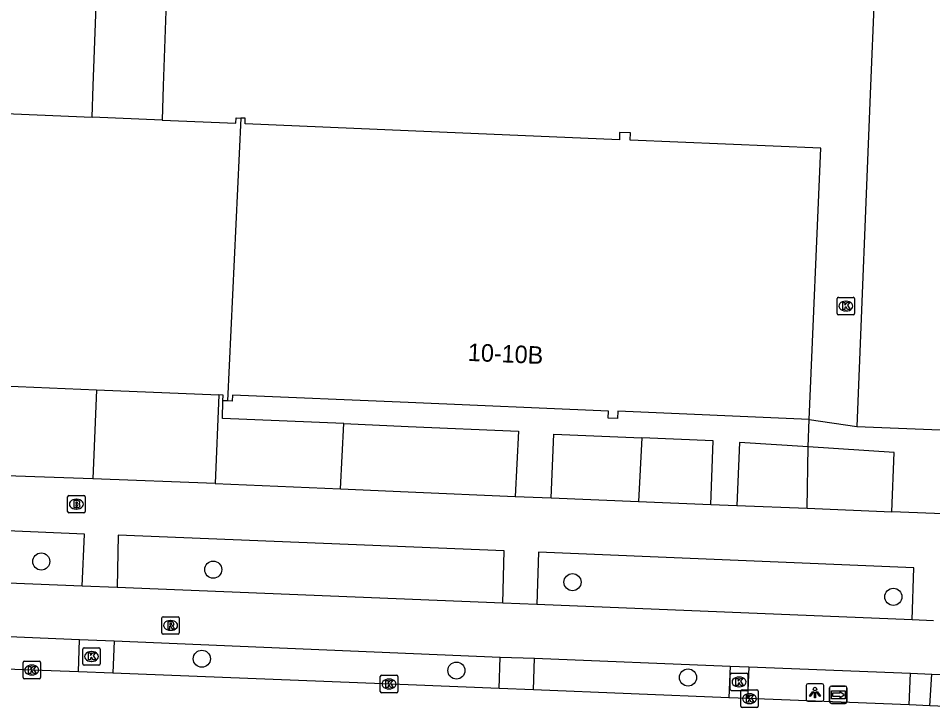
# Model space of a CAD drawing. Extents: x 160732 to 162105, y 387428 to 388479.
# Drawn here: x 161477.7 to 161530, y 387464.3 to 387503.9 of the extents above; entities that cross this region are included whole.
import ezdxf

# ---------------------------------------------------------------- set-up
doc = ezdxf.new("R2010")
doc.units = 0
for name, color, linetype in [('IMGEO_Boom', 7, 'Continuous'), ('IMGEO_Brandkraan', 7, 'Continuous'), ('IMGEO_Fietspad_gesloten', 7, 'Continuous'), ('IMGEO_Groenvoorziening', 7, 'Continuous'), ('IMGEO_Kolk', 7, 'Continuous'), ('IMGEO_Lichtpunt', 7, 'Continuous'), ('IMGEO_Pand', 7, 'Continuous'), ('IMGEO_Pand_nummerreeks', 7, 'Continuous'), ('IMGEO_Rijbaan_lokaal_gesloten', 7, 'Continuous'), ('IMGEO_Rioolput', 7, 'Continuous'), ('IMGEO_Voetpad_gesloten', 7, 'Continuous'), ('IMGEO_Voetpad_open', 7, 'Continuous'), ('IMGEO_Wegwijzer', 7, 'Continuous')]:
    doc.layers.add(name, color=color, linetype=linetype)

msp = doc.modelspace()

# ---------------------------------------------------------------- linework, layer by layer
at = {"layer": 'IMGEO_Boom'}
for centre in [(161479.011, 387472.796), (161488.848, 387472.33), (161509.402, 387471.613), (161527.756, 387470.773), (161488.197, 387467.236), (161502.76, 387466.56), (161516.009, 387466.164)]:
    msp.add_circle(centre, 0.489, dxfattribs=at)
at = {"layer": 'IMGEO_Brandkraan'}
for p, q in [((161480.592, 387476.575), (161481.444, 387476.575)), ((161480.517, 387475.649), (161480.517, 387476.501)), ((161481.005, 387476.355), (161481.03, 387476.355)), ((161481.518, 387476.501), (161481.518, 387475.649)), ((161481.444, 387475.575), (161480.592, 387475.575)), ((161481.028, 387475.795), (161481.003, 387475.795))]:
    msp.add_line(p, q, dxfattribs=at)
for points in [[(161480.592, 387476.575), (161481.444, 387476.575)], [(161480.517, 387475.649), (161480.517, 387476.501)], [(161480.865, 387476.275), (161480.865, 387475.875), (161481.078, 387475.875)], [(161481.096, 387476.275), (161480.865, 387476.275)], [(161481.044, 387476.194), (161480.99, 387476.194), (161480.99, 387476.118)], [(161480.99, 387476.118), (161481.043, 387476.118)], [(161481.052, 387476.042), (161480.99, 387476.042), (161480.99, 387475.961)], [(161481.518, 387476.501), (161481.518, 387475.649)], [(161481.444, 387475.575), (161480.592, 387475.575)], [(161480.99, 387475.961), (161481.052, 387475.961)]]:
    msp.add_lwpolyline(points, dxfattribs=at)
for centre, radius, start, end in [((161480.594, 387476.499), 0.0765, 91.552, 178.448), ((161480.594, 387476.499), 0.0765, 91.552, 178.448), ((161481.442, 387476.499), 0.0765, 1.552, 88.448), ((161481.442, 387476.499), 0.0765, 1.552, 88.448), ((161481.045, 387476.156), 0.0379, 267.8285, 90.9355), ((161481.053, 387476.001), 0.0404, 269.8759, 90.5077), ((161481.1, 387476.13), 0.145, 59.4692, 91.5367), ((161481.125, 387476.177), 0.0922, 285.5137, 58.1501), ((161481.13, 387475.985), 0.105, 301.3115, 78.989), ((161480.594, 387475.651), 0.0765, 181.552, 268.448), ((161480.594, 387475.651), 0.0765, 181.552, 268.448), ((161481.084, 387476.126), 0.251, 268.6676, 293.5347), ((161481.442, 387475.651), 0.0765, 271.552, 358.448), ((161481.442, 387475.651), 0.0765, 271.552, 358.448)]:
    msp.add_arc(centre, radius, start, end, dxfattribs=at)
for centre, major_axis, ratio, start_param, end_param in [((161481.004, 387476.075), (-0.387, 0.002), 0.722429, 4.712389, 7.853982), ((161481.029, 387476.075), (-0.39, 0.002), 0.717154, 1.570796, 4.712389)]:
    msp.add_ellipse(centre, major_axis=major_axis, ratio=ratio, start_param=start_param, end_param=end_param, dxfattribs=at)
at = {"layer": 'IMGEO_Fietspad_gesloten'}
for points in [[(161481.354, 387471.39), (161446.506, 387472.795)], [(161483.346, 387471.309), (161481.354, 387471.39)], [(161505.408, 387470.416), (161483.346, 387471.309)], [(161507.351, 387470.337), (161505.408, 387470.416)], [(161528.84, 387469.467), (161507.351, 387470.337)], [(161446.186, 387469.816), (161481.206, 387468.333)], [(161530.061, 387469.406), (161528.84, 387469.467)], [(161481.206, 387468.333), (161483.19, 387468.251)], [(161483.19, 387468.251), (161505.27, 387467.335)], [(161505.27, 387467.335), (161507.236, 387467.262)], [(161507.236, 387467.262), (161518.426, 387466.815)], [(161518.426, 387466.815), (161519.485, 387466.777)], [(161519.485, 387466.777), (161528.742, 387466.406)], [(161528.742, 387466.406), (161529.954, 387466.357)], [(161529.954, 387466.357), (161535.505, 387466.149)]]:
    msp.add_lwpolyline(points, dxfattribs=at)
at = {"layer": 'IMGEO_Groenvoorziening'}
for points in [[(161496.133, 387476.943), (161496.314, 387480.677)], [(161513.375, 387479.869), (161513.175, 387476.232)], [(161522.817, 387475.839), (161522.879, 387479.351)]]:
    msp.add_lwpolyline(points, dxfattribs=at)
at = {"layer": 'IMGEO_Kolk'}
for p, q in [((161524.539, 387486.974), (161524.539, 387487.826)), ((161524.614, 387487.9), (161525.466, 387487.9)), ((161525.027, 387487.68), (161525.052, 387487.68)), ((161525.54, 387487.826), (161525.54, 387486.974)), ((161525.05, 387487.12), (161525.025, 387487.12)), ((161525.466, 387486.9), (161524.614, 387486.9)), ((161481.384, 387466.939), (161481.384, 387467.791)), ((161481.459, 387467.865), (161482.311, 387467.865)), ((161482.385, 387467.791), (161482.385, 387466.939)), ((161481.872, 387467.645), (161481.897, 387467.645)), ((161477.966, 387466.165), (161477.966, 387467.017)), ((161478.041, 387467.091), (161478.893, 387467.091)), ((161478.454, 387466.871), (161478.479, 387466.871)), ((161478.967, 387467.017), (161478.967, 387466.165)), ((161482.311, 387466.865), (161481.459, 387466.865)), ((161481.895, 387467.085), (161481.87, 387467.085)), ((161478.477, 387466.311), (161478.452, 387466.311)), ((161498.404, 387465.365), (161498.404, 387466.217)), ((161498.479, 387466.291), (161499.331, 387466.291)), ((161499.405, 387466.217), (161499.405, 387465.365)), ((161518.428, 387465.484), (161518.428, 387466.336)), ((161518.503, 387466.41), (161519.355, 387466.41)), ((161518.916, 387466.19), (161518.941, 387466.19)), ((161519.429, 387466.336), (161519.429, 387465.484)), ((161478.893, 387466.091), (161478.041, 387466.091)), ((161498.892, 387466.071), (161498.917, 387466.071)), ((161518.939, 387465.63), (161518.914, 387465.63)), ((161499.331, 387465.291), (161498.479, 387465.291)), ((161498.915, 387465.511), (161498.89, 387465.511)), ((161519.355, 387465.41), (161518.503, 387465.41)), ((161519.025, 387464.528), (161519.025, 387465.38)), ((161519.1, 387465.454), (161519.952, 387465.454)), ((161519.513, 387465.234), (161519.538, 387465.234)), ((161520.026, 387465.38), (161520.026, 387464.528)), ((161519.536, 387464.674), (161519.511, 387464.674)), ((161519.952, 387464.454), (161519.1, 387464.454))]:
    msp.add_line(p, q, dxfattribs=at)
for points in [[(161524.539, 387486.974), (161524.539, 387487.826)], [(161524.614, 387487.9), (161525.466, 387487.9)], [(161524.86, 387487.6), (161524.983, 387487.6), (161524.983, 387487.449), (161525.113, 387487.6), (161525.277, 387487.6), (161525.131, 387487.449), (161525.284, 387487.2), (161525.132, 387487.2), (161525.047, 387487.364), (161524.983, 387487.297), (161524.983, 387487.2), (161524.86, 387487.2), (161524.86, 387487.6)], [(161525.54, 387487.826), (161525.54, 387486.974)], [(161525.466, 387486.9), (161524.614, 387486.9)], [(161481.384, 387466.939), (161481.384, 387467.791)], [(161481.459, 387467.865), (161482.311, 387467.865)], [(161482.385, 387467.791), (161482.385, 387466.939)], [(161481.705, 387467.565), (161481.828, 387467.565), (161481.828, 387467.414), (161481.958, 387467.565), (161482.122, 387467.565), (161481.976, 387467.414), (161482.129, 387467.165), (161481.977, 387467.165), (161481.892, 387467.329), (161481.828, 387467.262), (161481.828, 387467.165), (161481.705, 387467.165), (161481.705, 387467.565)], [(161477.966, 387466.165), (161477.966, 387467.017)], [(161478.041, 387467.091), (161478.893, 387467.091)], [(161478.287, 387466.791), (161478.41, 387466.791), (161478.41, 387466.64), (161478.54, 387466.791), (161478.704, 387466.791), (161478.558, 387466.64), (161478.711, 387466.391), (161478.559, 387466.391), (161478.474, 387466.555), (161478.41, 387466.488), (161478.41, 387466.391), (161478.287, 387466.391), (161478.287, 387466.791)], [(161478.967, 387467.017), (161478.967, 387466.165)], [(161482.311, 387466.865), (161481.459, 387466.865)], [(161498.404, 387465.365), (161498.404, 387466.217)], [(161498.479, 387466.291), (161499.331, 387466.291)], [(161499.405, 387466.217), (161499.405, 387465.365)], [(161518.428, 387465.484), (161518.428, 387466.336)], [(161518.503, 387466.41), (161519.355, 387466.41)], [(161518.749, 387466.11), (161518.872, 387466.11), (161518.872, 387465.959), (161519.002, 387466.11), (161519.166, 387466.11), (161519.02, 387465.959), (161519.173, 387465.71), (161519.021, 387465.71), (161518.936, 387465.874), (161518.872, 387465.807), (161518.872, 387465.71), (161518.749, 387465.71), (161518.749, 387466.11)], [(161519.429, 387466.336), (161519.429, 387465.484)], [(161478.893, 387466.091), (161478.041, 387466.091)], [(161498.725, 387465.991), (161498.848, 387465.991), (161498.848, 387465.84), (161498.978, 387465.991), (161499.142, 387465.991), (161498.996, 387465.84), (161499.149, 387465.591), (161498.997, 387465.591), (161498.912, 387465.755), (161498.848, 387465.688), (161498.848, 387465.591), (161498.725, 387465.591), (161498.725, 387465.991)], [(161499.331, 387465.291), (161498.479, 387465.291)], [(161519.355, 387465.41), (161518.503, 387465.41)], [(161519.025, 387464.528), (161519.025, 387465.38)], [(161519.1, 387465.454), (161519.952, 387465.454)], [(161519.346, 387465.154), (161519.469, 387465.154), (161519.469, 387465.003), (161519.599, 387465.154), (161519.763, 387465.154), (161519.617, 387465.003), (161519.77, 387464.754), (161519.618, 387464.754), (161519.533, 387464.918), (161519.469, 387464.851), (161519.469, 387464.754), (161519.346, 387464.754), (161519.346, 387465.154)], [(161520.026, 387465.38), (161520.026, 387464.528)], [(161519.952, 387464.454), (161519.1, 387464.454)]]:
    msp.add_lwpolyline(points, dxfattribs=at)
for centre, start, end in [((161524.616, 387487.824), 91.552, 178.448), ((161524.616, 387487.824), 91.552, 178.448), ((161525.464, 387487.824), 1.552, 88.448), ((161525.464, 387487.824), 1.552, 88.448), ((161524.616, 387486.976), 181.552, 268.448), ((161524.616, 387486.976), 181.552, 268.448), ((161525.464, 387486.976), 271.552, 358.448), ((161525.464, 387486.976), 271.552, 358.448), ((161481.461, 387467.789), 91.552, 178.448), ((161481.461, 387467.789), 91.552, 178.448), ((161482.309, 387467.789), 1.552, 88.448), ((161482.309, 387467.789), 1.552, 88.448), ((161478.043, 387467.015), 91.552, 178.448), ((161478.043, 387467.015), 91.552, 178.448), ((161478.891, 387467.015), 1.552, 88.448), ((161478.891, 387467.015), 1.552, 88.448), ((161481.461, 387466.941), 181.552, 268.448), ((161481.461, 387466.941), 181.552, 268.448), ((161482.309, 387466.941), 271.552, 358.448), ((161482.309, 387466.941), 271.552, 358.448), ((161478.043, 387466.167), 181.552, 268.448), ((161478.043, 387466.167), 181.552, 268.448), ((161478.891, 387466.167), 271.552, 358.448), ((161478.891, 387466.167), 271.552, 358.448), ((161498.481, 387466.215), 91.552, 178.448), ((161498.481, 387466.215), 91.552, 178.448), ((161499.329, 387466.215), 1.552, 88.448), ((161499.329, 387466.215), 1.552, 88.448), ((161518.505, 387466.334), 91.552, 178.448), ((161518.505, 387466.334), 91.552, 178.448), ((161519.353, 387466.334), 1.552, 88.448), ((161519.353, 387466.334), 1.552, 88.448), ((161498.481, 387465.367), 181.552, 268.448), ((161498.481, 387465.367), 181.552, 268.448), ((161499.329, 387465.367), 271.552, 358.448), ((161499.329, 387465.367), 271.552, 358.448), ((161518.505, 387465.486), 181.552, 268.448), ((161518.505, 387465.486), 181.552, 268.448), ((161519.102, 387465.378), 91.552, 178.448), ((161519.102, 387465.378), 91.552, 178.448), ((161519.353, 387465.486), 271.552, 358.448), ((161519.353, 387465.486), 271.552, 358.448), ((161519.95, 387465.378), 1.552, 88.448), ((161519.95, 387465.378), 1.552, 88.448), ((161519.102, 387464.53), 181.552, 268.448), ((161519.102, 387464.53), 181.552, 268.448), ((161519.95, 387464.53), 271.552, 358.448), ((161519.95, 387464.53), 271.552, 358.448)]:
    msp.add_arc(centre, 0.0765, start, end, dxfattribs=at)
for centre, major_axis, ratio, start_param, end_param in [((161525.026, 387487.4), (-0.387, 0.002), 0.722429, 4.712389, 7.853982), ((161525.051, 387487.4), (-0.39, 0.002), 0.717154, 1.570796, 4.712389), ((161481.871, 387467.365), (-0.387, 0.002), 0.722429, 4.712389, 7.853982), ((161481.896, 387467.365), (-0.39, 0.002), 0.717154, 1.570796, 4.712389), ((161478.453, 387466.591), (-0.387, 0.002), 0.722429, 4.712389, 7.853982), ((161478.478, 387466.591), (-0.39, 0.002), 0.717154, 1.570796, 4.712389), ((161518.915, 387465.91), (-0.387, 0.002), 0.722429, 4.712389, 7.853982), ((161518.94, 387465.91), (-0.39, 0.002), 0.717154, 1.570796, 4.712389), ((161498.891, 387465.791), (-0.387, 0.002), 0.722429, 4.712389, 7.853982), ((161498.916, 387465.791), (-0.39, 0.002), 0.717154, 1.570796, 4.712389), ((161519.512, 387464.954), (-0.387, 0.002), 0.722429, 4.712389, 7.853982), ((161519.537, 387464.954), (-0.39, 0.002), 0.717154, 1.570796, 4.712389)]:
    msp.add_ellipse(centre, major_axis=major_axis, ratio=ratio, start_param=start_param, end_param=end_param, dxfattribs=at)
at = {"layer": 'IMGEO_Lichtpunt'}
for p, q in [((161522.776, 387465.707), (161522.776, 387464.9)), ((161522.776, 387465.707), (161522.776, 387464.9)), ((161523.678, 387465.802), (161522.87, 387465.802)), ((161523.678, 387465.802), (161522.87, 387465.802)), ((161523.772, 387464.9), (161523.772, 387465.707)), ((161523.772, 387464.9), (161523.772, 387465.707)), ((161522.87, 387464.806), (161523.678, 387464.806)), ((161522.87, 387464.806), (161523.678, 387464.806))]:
    msp.add_line(p, q, dxfattribs=at)
for points in [[(161523.15, 387465.371), (161523.189, 387465.343), (161523.001, 387465.081), (161522.963, 387465.108), (161523.15, 387465.371)], [(161523.252, 387465.323), (161523.299, 387465.323), (161523.299, 387465.001), (161523.252, 387465.001), (161523.252, 387465.323)], [(161523.362, 387465.343), (161523.4, 387465.37), (161523.587, 387465.108), (161523.548, 387465.08), (161523.362, 387465.343)]]:
    msp.add_lwpolyline(points, dxfattribs=at)
msp.add_circle((161523.275, 387465.505), 0.0994, dxfattribs=at)
for centre, start, end in [((161522.87, 387465.707), 90, 180), ((161522.87, 387465.707), 90, 180), ((161523.678, 387465.707), 0, 90), ((161523.678, 387465.707), 0, 90), ((161522.87, 387464.9), 180, 270), ((161522.87, 387464.9), 180, 270), ((161523.678, 387464.9), 270, 0), ((161523.678, 387464.9), 270, 360)]:
    msp.add_arc(centre, 0.0946, start, end, dxfattribs=at)
at = {"layer": 'IMGEO_Pand'}
for points in [[(161526.651, 387505), (161526.449, 387500), (161525.663, 387480.519)], [(161446.366, 387499.225), (161446.386, 387499.702), (161481.923, 387498.2)], [(161485.919, 387498.031), (161481.923, 387498.2)], [(161485.919, 387498.031), (161490.142, 387497.853), (161490.155, 387498.159), (161490.418, 387498.148)], [(161490.418, 387498.148), (161489.665, 387481.98)], [(161522.945, 387480.924), (161523.6, 387496.422), (161512.694, 387496.883), (161512.712, 387497.299), (161512.098, 387497.324), (161512.08, 387496.908), (161500, 387497.418), (161490.668, 387497.812), (161490.682, 387498.137), (161490.418, 387498.148)], [(161474.976, 387482.918), (161482.168, 387482.614)], [(161482.168, 387482.614), (161489.161, 387482.319)], [(161489.399, 387481.991), (161489.412, 387482.308), (161489.161, 387482.319)], [(161522.945, 387480.924), (161511.998, 387481.387), (161511.98, 387480.977), (161511.44, 387481), (161511.457, 387481.4), (161500, 387481.885), (161489.943, 387482.31), (161489.928, 387481.969), (161489.665, 387481.98)], [(161489.665, 387481.98), (161489.399, 387481.991)], [(161525.663, 387480.519), (161548.044, 387479.616)]]:
    msp.add_lwpolyline(points, dxfattribs=at)
at = {"layer": 'IMGEO_Rijbaan_lokaal_gesloten'}
for points in [[(161481.139, 387466.484), (161453.544, 387467.494), (161446.068, 387467.806)], [(161483.107, 387466.407), (161481.139, 387466.484)], [(161505.201, 387465.533), (161500, 387465.745), (161483.107, 387466.407)], [(161507.175, 387465.457), (161505.201, 387465.533)], [(161518.35, 387465.008), (161507.175, 387465.457)], [(161519.408, 387464.965), (161518.35, 387465.008)], [(161528.655, 387464.594), (161519.408, 387464.965)], [(161529.839, 387464.546), (161528.655, 387464.594)], [(161535.411, 387464.322), (161529.839, 387464.546)]]:
    msp.add_lwpolyline(points, dxfattribs=at)
at = {"layer": 'IMGEO_Rioolput'}
for p, q in [((161485.907, 387468.714), (161485.907, 387469.566)), ((161485.982, 387469.64), (161486.834, 387469.64)), ((161486.395, 387469.42), (161486.42, 387469.42)), ((161486.908, 387469.566), (161486.908, 387468.714)), ((161486.418, 387468.86), (161486.393, 387468.86)), ((161486.834, 387468.64), (161485.982, 387468.64))]:
    msp.add_line(p, q, dxfattribs=at)
for points in [[(161485.907, 387468.714), (161485.907, 387469.566)], [(161485.982, 387469.64), (161486.834, 387469.64)], [(161486.496, 387469.338), (161486.244, 387469.34), (161486.244, 387468.94)], [(161486.422, 387469.259), (161486.368, 387469.259), (161486.368, 387469.178)], [(161486.908, 387469.566), (161486.908, 387468.714)], [(161486.244, 387468.94), (161486.368, 387468.94), (161486.368, 387469.102), (161486.379, 387469.102)], [(161486.368, 387469.178), (161486.42, 387469.178)], [(161486.426, 387469.073), (161486.497, 387468.94), (161486.637, 387468.94), (161486.572, 387469.066)], [(161486.834, 387468.64), (161485.982, 387468.64)]]:
    msp.add_lwpolyline(points, dxfattribs=at)
for centre, radius, start, end in [((161485.984, 387469.564), 0.0765, 91.552, 178.448), ((161485.984, 387469.564), 0.0765, 91.552, 178.448), ((161486.428, 387469.163), 0.0964, 77.0061, 93.1865), ((161486.442, 387469.22), 0.0378, 276.6634, 79.6772), ((161486.495, 387469.228), 0.109, 350.3612, 89.416), ((161486.832, 387469.564), 0.0765, 1.552, 88.448), ((161486.832, 387469.564), 0.0765, 1.552, 88.448), ((161485.984, 387468.716), 0.0765, 181.552, 268.448), ((161485.984, 387468.716), 0.0765, 181.552, 268.448), ((161486.378, 387469.049), 0.0533, 26.0293, 88.6989), ((161486.404, 387469.367), 0.19, 274.7715, 282.9687), ((161486.493, 387469.228), 0.112, 277.5842, 350.9817), ((161486.477, 387469.013), 0.108, 29.5134, 73.7905), ((161486.832, 387468.716), 0.0765, 271.552, 358.448), ((161486.832, 387468.716), 0.0765, 271.552, 358.448)]:
    msp.add_arc(centre, radius, start, end, dxfattribs=at)
for centre, major_axis, ratio, start_param, end_param in [((161486.394, 387469.14), (-0.387, 0.002), 0.722429, 4.712389, 7.853982), ((161486.419, 387469.14), (-0.39, 0.002), 0.717154, 1.570796, 4.712389)]:
    msp.add_ellipse(centre, major_axis=major_axis, ratio=ratio, start_param=start_param, end_param=end_param, dxfattribs=at)
at = {"layer": 'IMGEO_Voetpad_gesloten'}
for points in [[(161481.923, 387498.2), (161481.988, 387500), (161482.281, 387508.169), (161486.278, 387508.025)], [(161486.278, 387508.025), (161485.99, 387500), (161485.919, 387498.031)]]:
    msp.add_lwpolyline(points, dxfattribs=at)
at = {"layer": 'IMGEO_Voetpad_open'}
for points in [[(161482.168, 387482.614), (161481.96, 387477.53)], [(161489.161, 387482.319), (161488.953, 387477.247)], [(161496.314, 387480.677), (161489.37, 387480.979), (161489.399, 387481.991)], [(161522.879, 387479.351), (161522.945, 387480.924)], [(161522.945, 387480.924), (161525.663, 387480.519)], [(161496.314, 387480.677), (161500, 387480.516), (161506.304, 387480.242), (161506.124, 387476.52)], [(161508.179, 387476.436), (161508.341, 387480.075), (161513.375, 387479.869)], [(161517.307, 387476.064), (161517.444, 387479.702), (161513.375, 387479.869)], [(161522.879, 387479.351), (161518.955, 387479.604), (161518.805, 387476.003)], [(161527.669, 387475.641), (161527.806, 387479.033), (161522.879, 387479.351)], [(161481.96, 387477.53), (161474.77, 387477.779)], [(161488.953, 387477.247), (161481.96, 387477.53)], [(161488.953, 387477.247), (161496.133, 387476.943)], [(161496.133, 387476.943), (161500, 387476.779), (161506.124, 387476.52)], [(161506.124, 387476.52), (161508.179, 387476.436)], [(161508.179, 387476.436), (161513.175, 387476.232)], [(161513.175, 387476.232), (161517.307, 387476.064)], [(161517.307, 387476.064), (161518.805, 387476.003)], [(161481.354, 387471.39), (161481.474, 387474.366), (161446.518, 387475.861)], [(161518.805, 387476.003), (161522.817, 387475.839)], [(161522.817, 387475.839), (161527.669, 387475.641)], [(161535.939, 387475.315), (161527.669, 387475.641)], [(161505.408, 387470.416), (161505.489, 387473.406), (161483.416, 387474.295), (161483.346, 387471.309)], [(161528.84, 387469.467), (161528.937, 387472.431), (161507.458, 387473.327), (161507.351, 387470.337)], [(161481.139, 387466.484), (161481.206, 387468.333)], [(161483.19, 387468.251), (161483.107, 387466.407)], [(161505.201, 387465.533), (161505.27, 387467.335)], [(161507.175, 387465.457), (161507.236, 387467.262)], [(161518.426, 387466.815), (161518.35, 387465.008)], [(161519.485, 387466.777), (161519.408, 387464.965)], [(161528.655, 387464.594), (161528.742, 387466.406)], [(161529.839, 387464.546), (161529.954, 387466.357)]]:
    msp.add_lwpolyline(points, dxfattribs=at)
at = {"layer": 'IMGEO_Wegwijzer'}
for p, q in [((161524.112, 387464.776), (161524.112, 387465.576)), ((161524.112, 387465.576), (161524.112, 387464.776)), ((161524.212, 387465.676), (161525.002, 387465.676)), ((161525.002, 387465.676), (161524.212, 387465.676)), ((161525.102, 387465.576), (161525.102, 387464.776)), ((161525.102, 387464.776), (161525.102, 387465.576)), ((161525.002, 387464.676), (161524.212, 387464.676)), ((161524.212, 387464.676), (161525.002, 387464.676))]:
    msp.add_line(p, q, dxfattribs=at)
for points in [[(161524.213, 387465.408), (161525.001, 387465.408), (161525.001, 387464.944), (161524.213, 387464.944), (161524.213, 387465.408)], [(161524.278, 387465.26), (161524.278, 387465.176), (161524.278, 387465.092), (161524.689, 387465.092), (161524.689, 387465.009), (161524.936, 387465.176), (161524.689, 387465.343), (161524.689, 387465.26), (161524.278, 387465.26)]]:
    msp.add_lwpolyline(points, dxfattribs=at)
for centre, start, end in [((161524.212, 387465.576), 90, 180), ((161524.212, 387465.576), 90, 180), ((161525.002, 387465.576), 0, 90), ((161525.002, 387465.576), 360, 90), ((161524.212, 387464.776), 180, 270), ((161524.212, 387464.776), 180, 270), ((161525.002, 387464.776), 270, 0), ((161525.002, 387464.776), 270, 0)]:
    msp.add_arc(centre, 0.1, start, end, dxfattribs=at)

# ---------------------------------------------------------------- texts
at = {"layer": 'IMGEO_Pand_nummerreeks'}
msp.add_text('10-10B', height=1, rotation=357.595, dxfattribs=at).set_placement((161503.399, 387484.267))

doc.saveas('drawing.dxf')
